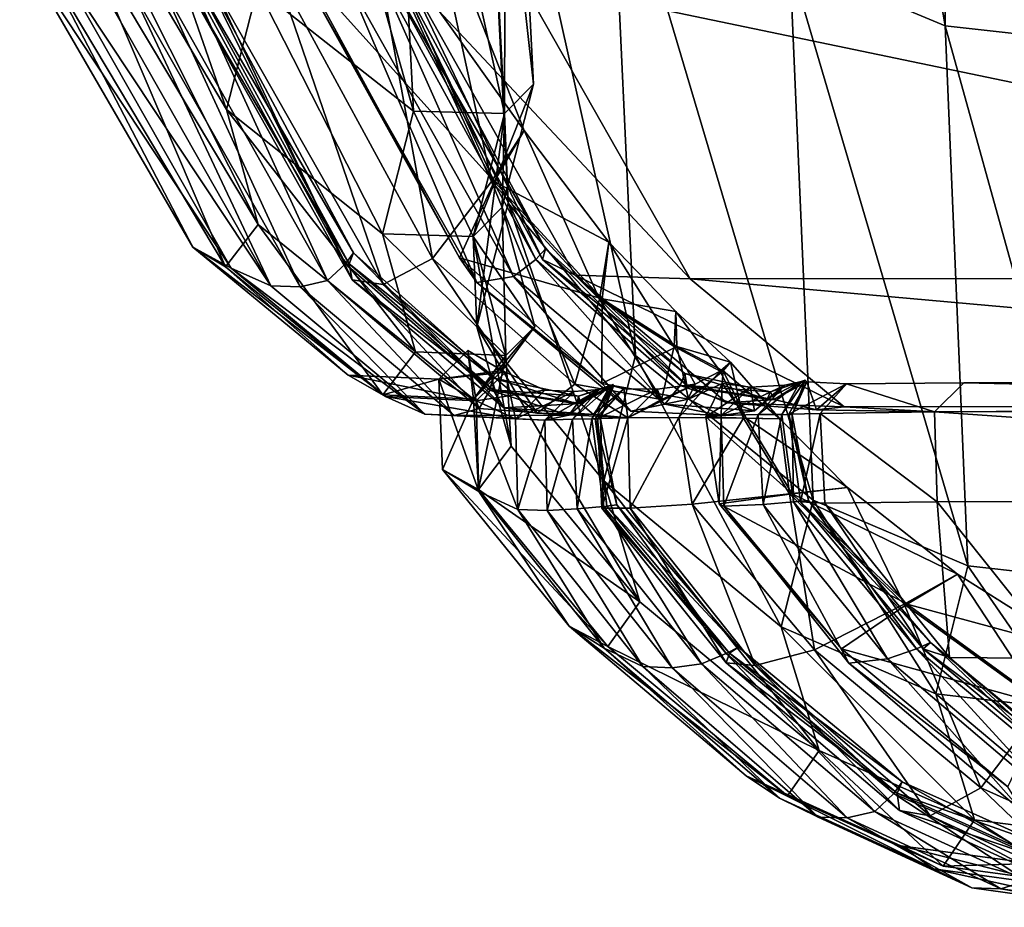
# Model space of a CAD drawing. Header units: millimetres. Extents: x 2387 to 13955, y -4964 to 364.
# Tile 857 of 1056: x 4395.68 to 4401.47, y -371.54 to -366.31. Entities that reach past the tile are written whole.
import ezdxf

# ---------------------------------------------------------------- set-up
doc = ezdxf.new("R2010")
doc.units = ezdxf.units.MM
doc.header["$MEASUREMENT"] = 0
doc.layers.add('Predefinito', color=7, linetype='Continuous', true_color=0x000000)

# ---------------------------------------------------------------- blocks, each defined once
blk = doc.blocks.new('Blocco 08')
at = {"layer": 'Predefinito'}
for points in [[(-536.526, -648.5108, 1122.5301), (-536.5682, -643.2966, 1146.2222), (-537.4841, -642.9249, 1146.0833)], [(-537.4841, -642.9249, 1146.0833), (-537.4407, -648.1276, 1122.4449), (-536.526, -648.5108, 1122.5301)], [(-536.5682, -643.2966, 1146.2222), (-536.526, -648.5108, 1122.5301), (-535.7521, -648.5969, 1122.5535)], [(-535.7521, -648.5969, 1122.5535), (-535.7943, -643.3795, 1146.2591), (-536.5682, -643.2966, 1146.2222)], [(-540.7398, -645.1528, 1121.8118), (-540.5732, -648.29, 1086.9439), (-539.6537, -649.014, 1087.0206)], [(-539.6537, -649.014, 1087.0206), (-539.8144, -645.8684, 1121.9664), (-540.7398, -645.1528, 1121.8118)], [(-539.1192, -649.027, 1087.0247), (-539.2804, -645.8837, 1121.9734), (-539.1096, -645.7156, 1121.9407)], [(-538.9493, -648.8546, 1087.0096), (-539.1096, -645.7156, 1121.9407), (-539.2803, -645.8837, 1121.9734)], [(-539.1096, -645.7156, 1121.9407), (-538.9493, -648.8546, 1087.0096), (-539.1192, -649.027, 1087.0247)], [(-539.1192, -649.027, 1087.0247), (-539.2803, -645.8837, 1121.9734), (-539.8144, -645.8684, 1121.9664)], [(-539.8144, -645.8684, 1121.9664), (-539.6537, -649.014, 1087.0206), (-539.1192, -649.027, 1087.0247)], [(-539.2804, -645.8837, 1121.9734), (-539.1192, -649.027, 1087.0247), (-539.0966, -649.5558, 1087.076)], [(-539.0966, -649.5558, 1087.076), (-539.2523, -646.4028, 1122.0794), (-539.2804, -645.8837, 1121.9734)], [(-539.2803, -645.8837, 1121.9734), (-539.1192, -649.027, 1087.0247), (-538.9493, -648.8546, 1087.0096)], [(-538.3475, -650.4523, 1087.1673), (-538.4951, -647.2869, 1122.2659), (-539.2523, -646.4028, 1122.0794)], [(-539.2523, -646.4028, 1122.0794), (-539.0966, -649.5558, 1087.076), (-538.3475, -650.4523, 1087.1673)], [(-541.603, -646.5683, 1086.7696), (-541.7804, -647.2675, 1033.2161), (-540.7542, -649.0039, 1033.2855)], [(-540.7542, -649.0039, 1033.2855), (-540.5732, -648.29, 1086.9439), (-541.603, -646.5683, 1086.7696)], [(-540.5694, -649.6813, 974.5987), (-540.7542, -649.0039, 1033.2855), (-541.7804, -647.2675, 1033.2161)], [(-541.7804, -647.2675, 1033.2161), (-541.6145, -647.9305, 974.5709), (-540.5694, -649.6813, 974.5987)], [(-538.4951, -647.2869, 1122.2659), (-538.3475, -650.4523, 1087.1673), (-537.3023, -651.3035, 1087.2552)], [(-537.3023, -651.3035, 1087.2552), (-537.4407, -648.1276, 1122.4449), (-538.4951, -647.2869, 1122.2659)], [(-539.196, -649.4279, 789.5682), (-539.9102, -647.8748, 789.5908), (-539.576, -647.6767, 789.5152)], [(-539.0024, -649.1266, 789.4803), (-539.576, -647.6767, 789.5152), (-539.8931, -647.8742, 789.3809)], [(-539.576, -647.6767, 789.5152), (-539.0024, -649.1266, 789.4803), (-539.196, -649.4279, 789.5682)], [(-539.5433, -649.8804, 790.4199), (-540.4699, -648.1718, 790.4234), (-539.9102, -647.8748, 789.5908)], [(-539.1789, -649.4272, 789.3585), (-539.8931, -647.8742, 789.3809), (-540.3107, -648.1688, 788.4595)], [(-539.9102, -647.8748, 789.5908), (-539.196, -649.4279, 789.5682), (-539.5433, -649.8804, 790.4199)], [(-539.8931, -647.8742, 789.3809), (-539.1789, -649.4272, 789.3585), (-539.0024, -649.1266, 789.4803)], [(-541.6145, -647.9305, 974.5709), (-541.8081, -648.1719, 924.6076), (-540.7615, -649.9301, 924.6437)], [(-540.7615, -649.9301, 924.6437), (-540.5694, -649.6813, 974.5987), (-541.6145, -647.9305, 974.5709)], [(-540.7274, -649.938, 844.7271), (-540.9537, -649.8131, 881.8702), (-541.9718, -648.0556, 881.8174)], [(-541.9718, -648.0556, 881.8174), (-541.7284, -648.1789, 844.691), (-540.7274, -649.938, 844.7271)], [(-541.8081, -648.1719, 924.6076), (-541.9718, -648.0556, 881.8174), (-540.9537, -649.8131, 881.8702)], [(-538.9342, -649.8869, 782.6574), (-539.872, -648.1695, 782.6612), (-539.7864, -648.1276, 782.4854)], [(-538.8784, -649.8234, 782.4781), (-539.7864, -648.1276, 782.4854), (-539.8323, -648.1696, 782.2938)], [(-539.7864, -648.1276, 782.4854), (-538.8784, -649.8234, 782.4781), (-538.9342, -649.8869, 782.6574)], [(-536.3919, -651.6906, 1087.2984), (-536.526, -648.5108, 1122.5301), (-537.4407, -648.1276, 1122.4449)], [(-537.4407, -648.1276, 1122.4449), (-537.3023, -651.3035, 1087.2552), (-536.3919, -651.6906, 1087.2984)], [(-540.9537, -649.8131, 881.8702), (-540.7615, -649.9301, 924.6437), (-541.8081, -648.1719, 924.6076)], [(-540.4949, -650.0418, 817.2773), (-540.7274, -649.938, 844.7271), (-541.7284, -648.1789, 844.691)], [(-541.7284, -648.1789, 844.691), (-541.4934, -648.2785, 817.2654), (-540.4949, -650.0418, 817.2773)], [(-540.1607, -650.0108, 798.4249), (-541.1434, -648.26, 798.4227), (-540.9913, -648.1935, 796.5859)], [(-540.0337, -649.9112, 796.2161), (-540.9712, -648.1926, 796.2164), (-540.9973, -648.2548, 795.2734)], [(-540.0538, -649.9121, 796.5855), (-540.9913, -648.1935, 796.5859), (-540.9151, -648.1519, 796.4056)], [(-540.9913, -648.1935, 796.5859), (-540.0538, -649.9121, 796.5855), (-540.1607, -650.0108, 798.4249)], [(-540.0078, -649.8473, 796.4029), (-540.9151, -648.1519, 796.4056), (-540.9712, -648.1926, 796.2164)], [(-540.9712, -648.1926, 796.2164), (-540.0337, -649.9112, 796.2161), (-540.0078, -649.8473, 796.4029)], [(-540.9151, -648.1519, 796.4056), (-540.0078, -649.8473, 796.4029), (-540.0538, -649.9121, 796.5855)], [(-539.8337, -650.0345, 792.8329), (-540.8307, -648.2733, 792.8301), (-540.4699, -648.1718, 790.4234)], [(-540.4699, -648.1718, 790.4234), (-539.5433, -649.8804, 790.4199), (-539.8337, -650.0345, 792.8329)], [(-539.3841, -649.8773, 788.4561), (-540.3107, -648.1688, 788.4595), (-540.2788, -648.2617, 786.023)], [(-540.3107, -648.1688, 788.4595), (-539.3841, -649.8773, 788.4561), (-539.1789, -649.4272, 789.3585)], [(-539.0669, -649.9857, 783.5873), (-540.0496, -648.2343, 783.5855), (-539.872, -648.1695, 782.6612)], [(-539.872, -648.1695, 782.6612), (-538.9342, -649.8869, 782.6574), (-539.0669, -649.9857, 783.5873)], [(-538.8945, -649.887, 782.2899), (-539.8323, -648.1696, 782.2938), (-539.6856, -648.2283, 780.4568)], [(-539.8323, -648.1696, 782.2938), (-538.8945, -649.887, 782.2899), (-538.8784, -649.8234, 782.4781)], [(-540.3219, -650.0471, 803.5823), (-541.3193, -648.2855, 803.5794), (-541.1434, -648.26, 798.4227)], [(-541.1434, -648.26, 798.4227), (-540.1607, -650.0108, 798.4249), (-540.3219, -650.0471, 803.5823)], [(-540.0147, -650.0054, 795.2756), (-540.9973, -648.2548, 795.2734), (-540.8307, -648.2733, 792.8301)], [(-540.9973, -648.2548, 795.2734), (-540.0147, -650.0054, 795.2756), (-540.0337, -649.9112, 796.2161)], [(-539.2818, -650.0223, 786.0259), (-540.2788, -648.2617, 786.023), (-540.0496, -648.2343, 783.5855)], [(-540.0496, -648.2343, 783.5855), (-539.0669, -649.9857, 783.5873), (-539.2818, -650.0223, 786.0259)], [(-538.0273, -650, 775.3502), (-538.7028, -649.9793, 780.4586), (-539.6856, -648.2283, 780.4568)], [(-539.6856, -648.2283, 780.4568), (-539.0246, -648.2404, 775.3476), (-538.0273, -650, 775.3502)], [(-539.6856, -648.2283, 780.4568), (-538.7028, -649.9793, 780.4586), (-538.8945, -649.887, 782.2899)], [(-539.0246, -648.2404, 775.3476), (-531.5914, -648.2395, 730.2043), (-530.5947, -649.9956, 730.205)], [(-530.5947, -649.9956, 730.205), (-538.0273, -650, 775.3502), (-539.0246, -648.2404, 775.3476)], [(-540.4949, -650.0418, 817.2773), (-541.4934, -648.2785, 817.2654), (-541.3193, -648.2855, 803.5794)], [(-541.3193, -648.2855, 803.5794), (-540.3219, -650.0471, 803.5823), (-540.4949, -650.0418, 817.2773)], [(-540.8307, -648.2733, 792.8301), (-539.8337, -650.0345, 792.8329), (-540.0147, -650.0054, 795.2756)], [(-540.5732, -648.29, 1086.9439), (-540.7542, -649.0039, 1033.2855), (-539.8364, -649.7363, 1033.3174)], [(-539.8364, -649.7363, 1033.3174), (-539.6537, -649.014, 1087.0206), (-540.5732, -648.29, 1086.9439)], [(-540.2788, -648.2617, 786.023), (-539.2818, -650.0223, 786.0259), (-539.3841, -649.8773, 788.4561)], [(-536.526, -648.5108, 1122.5301), (-536.3919, -651.6906, 1087.2984), (-535.6192, -651.7765, 1087.3111)], [(-535.6192, -651.7765, 1087.3111), (-535.7521, -648.5969, 1122.5535), (-536.526, -648.5108, 1122.5301)], [(-539.3024, -649.7507, 1033.3204), (-539.1192, -649.027, 1087.0247), (-538.9493, -648.8546, 1087.0096)], [(-538.9493, -648.8546, 1087.0096), (-539.1322, -649.5778, 1033.315), (-539.3024, -649.7507, 1033.3204)], [(-539.1322, -649.5778, 1033.315), (-538.9493, -648.8546, 1087.0096), (-539.1192, -649.027, 1087.0247)], [(-540.7542, -649.0039, 1033.2855), (-540.5694, -649.6813, 974.5987), (-539.6434, -650.4297, 974.6133)], [(-539.6434, -650.4297, 974.6133), (-539.8364, -649.7363, 1033.3174), (-540.7542, -649.0039, 1033.2855)], [(-539.6537, -649.014, 1087.0206), (-539.8364, -649.7363, 1033.3174), (-539.3024, -649.7507, 1033.3204)], [(-539.3024, -649.7507, 1033.3204), (-539.1192, -649.027, 1087.0247), (-539.6537, -649.014, 1087.0206)], [(-539.1192, -649.027, 1087.0247), (-539.3024, -649.7507, 1033.3204), (-539.1322, -649.5778, 1033.315)], [(-539.1192, -649.027, 1087.0247), (-539.3024, -649.7507, 1033.3204), (-539.2809, -650.2831, 1033.3397)], [(-539.2809, -650.2831, 1033.3397), (-539.0966, -649.5558, 1087.076), (-539.1192, -649.027, 1087.0247)], [(-538.5607, -650.1191, 789.5549), (-539.196, -649.4279, 789.5682), (-539.0024, -649.1266, 789.4803)], [(-538.5041, -649.7841, 789.4542), (-539.0024, -649.1266, 789.4803), (-539.1789, -649.4272, 789.3585)], [(-539.0024, -649.1266, 789.4803), (-538.5041, -649.7841, 789.4542), (-538.5607, -650.1191, 789.5549)], [(-538.7049, -650.6206, 790.4241), (-539.5433, -649.8804, 790.4199), (-539.196, -649.4279, 789.5682)], [(-538.5437, -650.1184, 789.345), (-539.1789, -649.4272, 789.3585), (-539.3841, -649.8773, 788.4561)], [(-539.196, -649.4279, 789.5682), (-538.5607, -650.1191, 789.5549), (-538.7049, -650.6206, 790.4241)], [(-539.1789, -649.4272, 789.3585), (-538.5437, -650.1184, 789.345), (-538.5041, -649.7841, 789.4542)], [(-538.9407, -650.2814, 974.6166), (-539.1322, -649.5778, 1033.315), (-539.3024, -649.7507, 1033.3204)], [(-539.1105, -650.4516, 974.6171), (-539.3024, -649.7507, 1033.3204), (-539.1322, -649.5778, 1033.315)], [(-539.0966, -649.5558, 1087.076), (-539.2809, -650.2831, 1033.3397), (-538.534, -651.1886, 1033.3763)], [(-539.1322, -649.5778, 1033.315), (-538.9407, -650.2814, 974.6166), (-539.1105, -650.4516, 974.6171)], [(-538.534, -651.1886, 1033.3763), (-538.3475, -650.4523, 1087.1673), (-539.0966, -649.5558, 1087.076)], [(-540.5694, -649.6813, 974.5987), (-540.7615, -649.9301, 924.6437), (-539.8348, -650.6838, 924.6631)], [(-539.8348, -650.6838, 924.6631), (-539.6434, -650.4297, 974.6133), (-540.5694, -649.6813, 974.5987)], [(-539.1105, -650.4516, 974.6171), (-539.3024, -649.7507, 1033.3204), (-539.8364, -649.7363, 1033.3174)], [(-539.8364, -649.7363, 1033.3174), (-539.6434, -650.4297, 974.6133), (-539.1105, -650.4516, 974.6171)], [(-539.3024, -649.7507, 1033.3204), (-539.1105, -650.4516, 974.6171), (-538.9407, -650.2814, 974.6166)], [(-539.3024, -649.7507, 1033.3204), (-539.1105, -650.4516, 974.6171), (-539.0807, -650.9844, 974.6225)], [(-539.0807, -650.9844, 974.6225), (-539.2809, -650.2831, 1033.3397), (-539.3024, -649.7507, 1033.3204)], [(-540.9537, -649.8131, 881.8702), (-540.7274, -649.938, 844.7271), (-539.8184, -650.6934, 844.7471)], [(-539.8184, -650.6934, 844.7471), (-540.0381, -650.5665, 881.8975), (-540.9537, -649.8131, 881.8702)], [(-540.7615, -649.9301, 924.6437), (-540.9537, -649.8131, 881.8702), (-540.0381, -650.5665, 881.8975)], [(-538.0851, -650.629, 782.6636), (-538.9342, -649.8869, 782.6574), (-538.8784, -649.8234, 782.4781)], [(-538.0575, -650.5574, 782.4808), (-538.8784, -649.8234, 782.4781), (-538.8945, -649.887, 782.2899)], [(-538.8784, -649.8234, 782.4781), (-538.0575, -650.5574, 782.4808), (-538.0851, -650.629, 782.6636)], [(-538.1216, -650.3995, 789.5705), (-538.5607, -650.1191, 789.5549), (-538.5041, -649.7841, 789.4542)], [(-538.1114, -650.1923, 789.4659), (-538.5041, -649.7841, 789.4542), (-538.5437, -650.1184, 789.345)], [(-538.5041, -649.7841, 789.4542), (-538.1114, -650.1923, 789.4659), (-538.1216, -650.3995, 789.5705)], [(-539.205, -650.655, 796.5903), (-540.0538, -649.9121, 796.5855), (-540.0078, -649.8473, 796.4029)], [(-539.1872, -650.5838, 796.4062), (-540.0078, -649.8473, 796.4029), (-540.0337, -649.9112, 796.2161)], [(-540.0078, -649.8473, 796.4029), (-539.1872, -650.5838, 796.4062), (-539.205, -650.655, 796.5903)], [(-538.9265, -650.7918, 792.8428), (-539.8337, -650.0345, 792.8329), (-539.5433, -649.8804, 790.4199)], [(-539.5433, -649.8804, 790.4199), (-538.7049, -650.6206, 790.4241), (-538.9265, -650.7918, 792.8428)], [(-538.5458, -650.6174, 788.461), (-539.3841, -649.8773, 788.4561), (-539.2818, -650.0223, 786.0259)], [(-539.3841, -649.8773, 788.4561), (-538.5458, -650.6174, 788.461), (-538.5437, -650.1184, 789.345)], [(-540.0381, -650.5665, 881.8975), (-539.8348, -650.6838, 924.6631), (-540.7615, -649.9301, 924.6437)], [(-540.7274, -649.938, 844.7271), (-540.4949, -650.0418, 817.2773), (-539.5873, -650.7976, 817.2859)], [(-539.5873, -650.7976, 817.2859), (-539.8184, -650.6934, 844.7471), (-540.7274, -649.938, 844.7271)], [(-539.2686, -650.7634, 798.4316), (-540.1607, -650.0108, 798.4249), (-540.0538, -649.9121, 796.5855)], [(-540.0538, -649.9121, 796.5855), (-539.205, -650.655, 796.5903), (-539.2686, -650.7634, 798.4316)], [(-539.1849, -650.6541, 796.2209), (-540.0337, -649.9112, 796.2161), (-540.0147, -650.0054, 795.2756)], [(-540.0337, -649.9112, 796.2161), (-539.1849, -650.6541, 796.2209), (-539.1872, -650.5838, 796.4062)], [(-538.1747, -650.7375, 783.5982), (-539.0669, -649.9857, 783.5873), (-538.9342, -649.8869, 782.6574)], [(-538.9342, -649.8869, 782.6574), (-538.0851, -650.629, 782.6636), (-538.1747, -650.7375, 783.5982)], [(-538.0455, -650.6273, 782.2957), (-538.8945, -649.887, 782.2899), (-538.7028, -649.9793, 780.4586)], [(-538.8945, -649.887, 782.2899), (-538.0455, -650.6273, 782.2957), (-538.0575, -650.5574, 782.4808)], [(-538.3747, -650.7791, 786.0381), (-539.2818, -650.0223, 786.0259), (-539.0669, -649.9857, 783.5873)], [(-539.0669, -649.9857, 783.5873), (-538.1747, -650.7375, 783.5982), (-538.3747, -650.7791, 786.0381)], [(-538.7028, -649.9793, 780.4586), (-538.0273, -650, 775.3502), (-537.1201, -650.7542, 775.3649)], [(-537.1201, -650.7542, 775.3649), (-537.8107, -650.7308, 780.4703), (-538.7028, -649.9793, 780.4586)], [(-538.7028, -649.9793, 780.4586), (-537.8107, -650.7308, 780.4703), (-538.0455, -650.6273, 782.2957)], [(-538.0273, -650, 775.3502), (-530.5947, -649.9956, 730.205), (-529.6877, -650.7465, 730.2204)], [(-539.5873, -650.7976, 817.2859), (-540.4949, -650.0418, 817.2773), (-540.3219, -650.0471, 803.5823)], [(-539.4146, -650.8048, 803.5892), (-540.3219, -650.0471, 803.5823), (-540.1607, -650.0108, 798.4249)], [(-540.3219, -650.0471, 803.5823), (-539.4146, -650.8048, 803.5892), (-539.5873, -650.7976, 817.2859)], [(-540.1607, -650.0108, 798.4249), (-539.2686, -650.7634, 798.4316), (-539.4146, -650.8048, 803.5892)], [(-539.1226, -650.7596, 795.2835), (-540.0147, -650.0054, 795.2756), (-539.8337, -650.0345, 792.8329)], [(-540.0147, -650.0054, 795.2756), (-539.1226, -650.7596, 795.2835), (-539.1849, -650.6541, 796.2209)], [(-539.8337, -650.0345, 792.8329), (-538.9265, -650.7918, 792.8428), (-539.1226, -650.7596, 795.2835)], [(-539.2818, -650.0223, 786.0259), (-538.3747, -650.7791, 786.0381), (-538.5458, -650.6174, 788.461)], [(-529.6877, -650.7465, 730.2204), (-537.1201, -650.7542, 775.3649), (-538.0273, -650, 775.3502)], [(-538.1953, -650.711, 790.4456), (-538.7049, -650.6206, 790.4241), (-538.5607, -650.1191, 789.5549)], [(-538.5607, -650.1191, 789.5549), (-538.1216, -650.3995, 789.5705), (-538.1953, -650.711, 790.4456)], [(-538.1045, -650.3988, 789.3607), (-538.5437, -650.1184, 789.345), (-538.5458, -650.6174, 788.461)], [(-538.5437, -650.1184, 789.345), (-538.1045, -650.3988, 789.3607), (-538.1114, -650.1923, 789.4659)], [(-537.8491, -650.5435, 789.595), (-538.1216, -650.3995, 789.5705), (-538.1114, -650.1923, 789.4659)], [(-538.1114, -650.1923, 789.4659), (-537.7883, -650.4915, 789.4946), (-537.8491, -650.5435, 789.595)], [(-537.7883, -650.4915, 789.4946), (-538.1114, -650.1923, 789.4659), (-538.1045, -650.3988, 789.3607)], [(-539.3019, -650.7083, 924.6707), (-539.1105, -650.4516, 974.6171), (-538.9407, -650.2814, 974.6166)], [(-538.9407, -650.2814, 974.6166), (-539.1323, -650.5391, 924.6718), (-539.3019, -650.7083, 924.6707)], [(-538.3225, -651.9022, 974.637), (-538.534, -651.1886, 1033.3763), (-539.2809, -650.2831, 1033.3397)], [(-539.2809, -650.2831, 1033.3397), (-539.0807, -650.9844, 974.6225), (-538.3225, -651.9022, 974.637)], [(-539.1323, -650.5391, 924.6718), (-538.9407, -650.2814, 974.6166), (-539.1105, -650.4516, 974.6171)], [(-538.5458, -650.6174, 788.461), (-538.0362, -650.7078, 788.4843), (-538.1045, -650.3988, 789.3607)], [(-537.9976, -650.6206, 790.463), (-538.1953, -650.711, 790.4456), (-538.1216, -650.3995, 789.5705)], [(-538.1216, -650.3995, 789.5705), (-537.8491, -650.5435, 789.595), (-537.9976, -650.6206, 790.463)], [(-537.832, -650.5428, 789.3853), (-538.1045, -650.3988, 789.3607), (-538.0362, -650.7078, 788.4843)], [(-538.1045, -650.3988, 789.3607), (-537.832, -650.5428, 789.3853), (-537.7883, -650.4915, 789.4946)], [(-539.6434, -650.4297, 974.6133), (-539.8348, -650.6838, 924.6631), (-539.3019, -650.7083, 924.6707)], [(-539.3019, -650.7083, 924.6707), (-539.1105, -650.4516, 974.6171), (-539.6434, -650.4297, 974.6133)], [(-539.1133, -650.5499, 844.7589), (-539.334, -650.4214, 881.9095), (-539.5051, -650.5906, 881.9083)], [(-539.2854, -650.7187, 844.7565), (-539.5051, -650.5906, 881.9083), (-539.334, -650.4214, 881.9095)], [(-539.3019, -650.7083, 924.6707), (-539.5051, -650.5906, 881.9083), (-539.334, -650.4214, 881.9095)], [(-539.1323, -650.5391, 924.6718), (-539.334, -650.4214, 881.9095), (-539.5051, -650.5906, 881.9083)], [(-539.334, -650.4214, 881.9095), (-539.1133, -650.5499, 844.7589), (-539.2854, -650.7187, 844.7565)], [(-539.334, -650.4214, 881.9095), (-539.1323, -650.5391, 924.6718), (-539.3019, -650.7083, 924.6707)], [(-539.1105, -650.4516, 974.6171), (-539.3019, -650.7083, 924.6707), (-539.1323, -650.5391, 924.6718)], [(-539.1105, -650.4516, 974.6171), (-539.3019, -650.7083, 924.6707), (-539.2712, -651.2412, 924.6749)], [(-539.2712, -651.2412, 924.6749), (-539.0807, -650.9844, 974.6225), (-539.1105, -650.4516, 974.6171)], [(-538.3475, -650.4523, 1087.1673), (-538.534, -651.1886, 1033.3763), (-537.4909, -652.0497, 1033.4117)], [(-537.4909, -652.0497, 1033.4117), (-537.3023, -651.3035, 1087.2552), (-538.3475, -650.4523, 1087.1673)], [(-537.7134, -650.8204, 789.6068), (-537.8491, -650.5435, 789.595), (-537.7883, -650.4915, 789.4946)], [(-537.4988, -650.8237, 789.5203), (-537.7883, -650.4915, 789.4946), (-537.832, -650.5428, 789.3853)], [(-537.7883, -650.4915, 789.4946), (-537.4988, -650.8237, 789.5203), (-537.7134, -650.8204, 789.6068)], [(-539.2855, -650.7187, 844.7565), (-539.5051, -650.5906, 881.9083), (-540.0381, -650.5665, 881.8975)], [(-540.0381, -650.5665, 881.8975), (-539.8184, -650.6934, 844.7471), (-539.2855, -650.7187, 844.7565)], [(-539.8348, -650.6838, 924.6631), (-540.0381, -650.5665, 881.8975), (-539.5051, -650.5906, 881.9083)], [(-539.5051, -650.5906, 881.9083), (-539.3019, -650.7083, 924.6707), (-539.1323, -650.5391, 924.6718)], [(-539.5051, -650.5906, 881.9083), (-539.2855, -650.7187, 844.7565), (-539.1133, -650.5499, 844.7589)], [(-538.8821, -650.6557, 817.2984), (-539.1133, -650.5499, 844.7589), (-539.2855, -650.7187, 844.7565)], [(-539.0544, -650.824, 817.2943), (-539.2854, -650.7187, 844.7565), (-539.1133, -650.5499, 844.7589)], [(-539.1133, -650.5499, 844.7589), (-538.8821, -650.6557, 817.2984), (-539.0544, -650.824, 817.2943)], [(-537.8491, -650.5435, 789.595), (-537.7134, -650.8204, 789.6068), (-538.0938, -650.8162, 790.4547)], [(-538.0938, -650.8162, 790.4547), (-537.9976, -650.6206, 790.463), (-537.8491, -650.5435, 789.595)], [(-537.573, -650.7095, 782.6929), (-538.0851, -650.629, 782.6636), (-538.0575, -650.5574, 782.4808)], [(-537.5544, -650.6653, 782.5091), (-538.0575, -650.5574, 782.4808), (-538.0455, -650.6273, 782.2957)], [(-538.0575, -650.5574, 782.4808), (-537.5544, -650.6653, 782.5091), (-537.573, -650.7095, 782.6929)], [(-538.0362, -650.7078, 788.4843), (-537.8386, -650.6173, 788.503), (-537.832, -650.5428, 789.3853)], [(-537.6964, -650.8198, 789.3969), (-537.832, -650.5428, 789.3853), (-537.8386, -650.6173, 788.503)], [(-537.832, -650.5428, 789.3853), (-537.6964, -650.8198, 789.3969), (-537.4988, -650.8237, 789.5203)], [(-539.5051, -650.5906, 881.9083), (-539.3019, -650.7083, 924.6707), (-539.8348, -650.6838, 924.6631)], [(-539.5051, -650.5906, 881.9083), (-539.2854, -650.7187, 844.7565), (-539.2701, -651.2516, 844.7589)], [(-539.2701, -651.2516, 844.7589), (-539.4842, -651.1235, 881.9146), (-539.5051, -650.5906, 881.9083)], [(-539.3019, -650.7083, 924.6707), (-539.5051, -650.5906, 881.9083), (-539.4842, -651.1235, 881.9146)], [(-538.6922, -650.7355, 796.606), (-539.205, -650.655, 796.5903), (-539.1872, -650.5838, 796.4062)], [(-539.1872, -650.5838, 796.4062), (-538.6841, -650.6913, 796.4214), (-538.6922, -650.7355, 796.606)], [(-538.6841, -650.6913, 796.4214), (-539.1872, -650.5838, 796.4062), (-539.1849, -650.6541, 796.2209)], [(-538.3936, -650.8185, 792.8635), (-538.9265, -650.7918, 792.8428), (-538.7049, -650.6206, 790.4241)], [(-538.4982, -650.6329, 796.6182), (-538.6049, -650.8248, 796.6114), (-538.7188, -650.827, 798.4487)], [(-538.7188, -650.827, 798.4487), (-538.5629, -650.6516, 798.4572), (-538.4982, -650.6329, 796.6182)], [(-538.7049, -650.6206, 790.4241), (-538.1953, -650.711, 790.4456), (-538.3936, -650.8185, 792.8635)], [(-538.6922, -650.7355, 796.606), (-538.4982, -650.6329, 796.6182), (-538.5629, -650.6516, 798.4572)], [(-538.4982, -650.6329, 796.6182), (-538.6922, -650.7355, 796.606), (-538.6841, -650.6913, 796.4214)], [(-538.6841, -650.6913, 796.4214), (-538.4792, -650.6215, 796.4341), (-538.4982, -650.6329, 796.6182)], [(-538.4792, -650.6215, 796.4341), (-538.6841, -650.6913, 796.4214), (-538.6721, -650.7346, 796.2366)], [(-538.6721, -650.7346, 796.2366), (-538.4781, -650.632, 796.2488), (-538.4792, -650.6215, 796.4341)], [(-538.4781, -650.632, 796.2488), (-538.6721, -650.7346, 796.2366), (-538.5945, -650.7998, 795.3012)], [(-538.6049, -650.8248, 796.6114), (-538.4982, -650.6329, 796.6182), (-538.4792, -650.6215, 796.4341)], [(-538.4792, -650.6215, 796.4341), (-538.5538, -650.8244, 796.4291), (-538.6049, -650.8248, 796.6114)], [(-538.5945, -650.7998, 795.3012), (-538.4168, -650.648, 795.313), (-538.4781, -650.632, 796.2488)], [(-538.5848, -650.8239, 796.242), (-538.4781, -650.632, 796.2488), (-538.4168, -650.648, 795.313)], [(-538.4781, -650.632, 796.2488), (-538.5848, -650.8239, 796.242), (-538.5538, -650.8244, 796.4291)], [(-538.5538, -650.8244, 796.4291), (-538.4792, -650.6215, 796.4341), (-538.4781, -650.632, 796.2488)], [(-538.0362, -650.7078, 788.4843), (-538.5458, -650.6174, 788.461), (-538.3747, -650.7791, 786.0381)], [(-538.3936, -650.8185, 792.8633), (-538.2215, -650.6503, 792.8768), (-537.9976, -650.6206, 790.463)], [(-537.9976, -650.6206, 790.463), (-538.0938, -650.8162, 790.4547), (-538.3936, -650.8185, 792.8633)], [(-538.1953, -650.711, 790.4456), (-537.9976, -650.6206, 790.463), (-538.2215, -650.6503, 792.8768)], [(-537.6475, -650.7775, 783.6285), (-538.1747, -650.7375, 783.5982), (-538.0851, -650.629, 782.6636)], [(-538.0851, -650.629, 782.6636), (-537.573, -650.7095, 782.6929), (-537.6475, -650.7775, 783.6285)], [(-537.5328, -650.7098, 782.3257), (-538.0455, -650.6273, 782.2957), (-537.8107, -650.7308, 780.4703)], [(-538.0455, -650.6273, 782.2957), (-537.5328, -650.7098, 782.3257), (-537.5544, -650.6653, 782.5091)], [(-537.8386, -650.6173, 788.503), (-538.0362, -650.7078, 788.4843), (-537.8431, -650.8056, 786.066)], [(-537.9346, -650.813, 788.4932), (-537.8386, -650.6173, 788.503), (-537.6705, -650.6375, 786.0844)], [(-537.8386, -650.6173, 788.503), (-537.9346, -650.813, 788.4932), (-537.6964, -650.8198, 789.3969)], [(-537.8431, -650.8056, 786.066), (-537.6705, -650.6375, 786.0844), (-537.8386, -650.6173, 788.503)], [(-537.8431, -650.8056, 786.066), (-537.6705, -650.6375, 786.0844), (-537.4703, -650.6259, 783.649)], [(-537.4703, -650.6259, 783.649), (-537.6264, -650.7994, 783.6307), (-537.8431, -650.8056, 786.066)], [(-537.6475, -650.7775, 783.6285), (-537.4703, -650.6259, 783.649), (-537.6705, -650.6375, 786.0844)], [(-537.4703, -650.6259, 783.649), (-537.6475, -650.7775, 783.6285), (-537.573, -650.7095, 782.6929)], [(-537.3791, -650.6075, 782.7161), (-537.4864, -650.7993, 782.7032), (-537.6264, -650.7994, 783.6307)], [(-537.6264, -650.7994, 783.6307), (-537.4703, -650.6259, 783.649), (-537.3791, -650.6075, 782.7161)], [(-537.573, -650.7095, 782.6929), (-537.3791, -650.6075, 782.7161), (-537.4703, -650.6259, 783.649)], [(-537.3791, -650.6075, 782.7161), (-537.573, -650.7095, 782.6929), (-537.5544, -650.6653, 782.5091)], [(-537.3504, -650.5959, 782.5335), (-537.5544, -650.6653, 782.5091), (-537.5328, -650.7098, 782.3257)], [(-537.5544, -650.6653, 782.5091), (-537.3504, -650.5959, 782.5335), (-537.3791, -650.6075, 782.7161)], [(-537.5328, -650.7098, 782.3257), (-537.3395, -650.606, 782.3484), (-537.3504, -650.5959, 782.5335)], [(-537.3395, -650.606, 782.3484), (-537.5328, -650.7098, 782.3257), (-537.2835, -650.7708, 780.503)], [(-537.4864, -650.7993, 782.7032), (-537.3791, -650.6075, 782.7161), (-537.3504, -650.5959, 782.5335)], [(-537.3504, -650.5959, 782.5335), (-537.4257, -650.8002, 782.5245), (-537.4864, -650.7993, 782.7032)], [(-537.4468, -650.7976, 782.3354), (-537.3395, -650.606, 782.3484), (-537.1065, -650.6192, 780.5255)], [(-537.3395, -650.606, 782.3484), (-537.4468, -650.7976, 782.3354), (-537.4257, -650.8002, 782.5245)], [(-537.1065, -650.6192, 780.5255), (-537.2625, -650.7928, 780.5053), (-537.4468, -650.7976, 782.3354)], [(-537.4257, -650.8002, 782.5245), (-537.3504, -650.5959, 782.5335), (-537.3395, -650.606, 782.3484)], [(-537.2835, -650.7708, 780.503), (-537.1065, -650.6192, 780.5255), (-537.3395, -650.606, 782.3484)], [(-537.1065, -650.6192, 780.5255), (-537.2835, -650.7708, 780.503), (-536.5883, -650.7826, 775.4026)], [(-536.5883, -650.7826, 775.4026), (-537.2625, -650.7928, 780.5053), (-537.1065, -650.6192, 780.5255)], [(-537.1065, -650.6192, 780.5255), (-536.4162, -650.6132, 775.4271), (-536.5883, -650.7826, 775.4026)], [(-536.5883, -650.7826, 775.4026), (-536.4162, -650.6132, 775.4271), (-537.1065, -650.6192, 780.5255)], [(-529.1569, -650.7724, 730.2621), (-536.5883, -650.7826, 775.4026), (-536.4162, -650.6132, 775.4271)], [(-536.4162, -650.6132, 775.4271), (-536.5883, -650.7826, 775.4026), (-529.1569, -650.7724, 730.2621)], [(-536.4162, -650.6132, 775.4271), (-528.9849, -650.6038, 730.2899), (-529.1569, -650.7724, 730.2621)], [(-529.1569, -650.7724, 730.2621), (-528.9849, -650.6038, 730.2899), (-536.4162, -650.6132, 775.4271)], [(-539.0544, -650.824, 817.2943), (-539.2855, -650.7187, 844.7565), (-539.8184, -650.6934, 844.7471)], [(-539.8184, -650.6934, 844.7471), (-539.5873, -650.7976, 817.2859), (-539.0544, -650.824, 817.2943)], [(-539.2855, -650.7187, 844.7565), (-539.0544, -650.824, 817.2943), (-538.8821, -650.6557, 817.2984)], [(-538.7406, -650.8034, 798.4468), (-539.2686, -650.7634, 798.4316), (-539.205, -650.655, 796.5903)], [(-539.205, -650.655, 796.5903), (-538.6922, -650.7355, 796.606), (-538.7406, -650.8034, 798.4468)], [(-538.6721, -650.7346, 796.2366), (-539.1849, -650.6541, 796.2209), (-539.1226, -650.7596, 795.2835)], [(-539.1849, -650.6541, 796.2209), (-538.6721, -650.7346, 796.2366), (-538.6841, -650.6913, 796.4214)], [(-539.0544, -650.824, 817.2943), (-538.8821, -650.6557, 817.2984), (-538.7095, -650.6631, 803.6077)], [(-538.7095, -650.6631, 803.6077), (-538.8821, -650.6557, 817.2984), (-539.0544, -650.824, 817.2943)], [(-538.7095, -650.6631, 803.6077), (-538.8818, -650.8314, 803.6006), (-539.0544, -650.824, 817.2943)], [(-539.0544, -650.824, 817.2943), (-538.8818, -650.8314, 803.6006), (-538.7095, -650.6631, 803.6077)], [(-538.8818, -650.8314, 803.6006), (-538.7095, -650.6631, 803.6077), (-538.5629, -650.6516, 798.4572)], [(-538.5629, -650.6516, 798.4572), (-538.7188, -650.827, 798.4487), (-538.8818, -650.8314, 803.6006)], [(-538.8818, -650.8314, 803.6006), (-538.7406, -650.8034, 798.4468), (-538.5629, -650.6516, 798.4572)], [(-538.5629, -650.6516, 798.4572), (-538.7095, -650.6631, 803.6077), (-538.8818, -650.8314, 803.6006)], [(-538.5629, -650.6516, 798.4572), (-538.7406, -650.8034, 798.4468), (-538.6922, -650.7355, 796.606)], [(-538.4168, -650.648, 795.313), (-538.5945, -650.7998, 795.3012), (-538.3936, -650.8185, 792.8635)], [(-538.4168, -650.648, 795.313), (-538.5726, -650.8217, 795.3024), (-538.5848, -650.8239, 796.242)], [(-538.5726, -650.8217, 795.3024), (-538.4168, -650.648, 795.313), (-538.2215, -650.6503, 792.8768)], [(-538.2215, -650.6503, 792.8768), (-538.3936, -650.8185, 792.8633), (-538.5726, -650.8217, 795.3024)], [(-538.3936, -650.8185, 792.8635), (-538.2215, -650.6503, 792.8768), (-538.4168, -650.648, 795.313)], [(-538.2215, -650.6503, 792.8768), (-538.3936, -650.8185, 792.8635), (-538.1953, -650.711, 790.4456)], [(-537.6705, -650.6375, 786.0844), (-537.8431, -650.8056, 786.066), (-537.9346, -650.813, 788.4932)], [(-537.6705, -650.6375, 786.0844), (-537.8431, -650.8056, 786.066), (-537.6475, -650.7775, 783.6285)], [(-539.4842, -651.1235, 881.9146), (-539.2712, -651.2412, 924.6749), (-539.3019, -650.7083, 924.6707)], [(-539.2854, -650.7187, 844.7565), (-539.0544, -650.824, 817.2943), (-539.0401, -651.3585, 817.2903)], [(-539.0401, -651.3585, 817.2903), (-539.2701, -651.2516, 844.7589), (-539.2854, -650.7187, 844.7565)], [(-539.1226, -650.7596, 795.2835), (-538.5945, -650.7998, 795.3012), (-538.6721, -650.7346, 796.2366)], [(-538.3747, -650.7791, 786.0381), (-537.8431, -650.8056, 786.066), (-538.0362, -650.7078, 788.4843)], [(-537.8431, -650.8056, 786.066), (-538.3747, -650.7791, 786.0381), (-538.1747, -650.7375, 783.5982)], [(-538.1747, -650.7375, 783.5982), (-537.6475, -650.7775, 783.6285), (-537.8431, -650.8056, 786.066)], [(-537.8107, -650.7308, 780.4703), (-537.2835, -650.7708, 780.503), (-537.5328, -650.7098, 782.3257)], [(-537.2835, -650.7708, 780.503), (-537.8107, -650.7308, 780.4703), (-537.1201, -650.7542, 775.3649)], [(-536.5883, -650.7826, 775.4026), (-537.1201, -650.7542, 775.3649), (-529.6877, -650.7465, 730.2204)], [(-529.6877, -650.7465, 730.2204), (-529.1569, -650.7724, 730.2621), (-536.5883, -650.7826, 775.4026)], [(-538.8818, -650.8314, 803.6006), (-539.0544, -650.824, 817.2943), (-539.5873, -650.7976, 817.2859)], [(-539.5873, -650.7976, 817.2859), (-539.4146, -650.8048, 803.5892), (-538.8818, -650.8314, 803.6006)], [(-539.4146, -650.8048, 803.5892), (-539.2686, -650.7634, 798.4316), (-538.7406, -650.8034, 798.4468)], [(-538.7406, -650.8034, 798.4468), (-538.8818, -650.8314, 803.6006), (-539.4146, -650.8048, 803.5892)], [(-538.5945, -650.7998, 795.3012), (-539.1226, -650.7596, 795.2835), (-538.9265, -650.7918, 792.8428)], [(-538.9265, -650.7918, 792.8428), (-538.3936, -650.8185, 792.8635), (-538.5945, -650.7998, 795.3012)], [(-537.8557, -651.3243, 788.4753), (-537.9346, -650.813, 788.4932), (-537.8431, -650.8056, 786.066)], [(-537.8431, -650.8056, 786.066), (-537.8277, -651.3379, 786.0396), (-537.8557, -651.3243, 788.4753)], [(-537.8277, -651.3379, 786.0396), (-537.8431, -650.8056, 786.066), (-537.6264, -650.7994, 783.6307)], [(-537.6264, -650.7994, 783.6307), (-537.5975, -651.3284, 783.6036), (-537.8277, -651.3379, 786.0396)], [(-537.5975, -651.3284, 783.6036), (-537.6264, -650.7994, 783.6307), (-537.4864, -650.7993, 782.7032)], [(-537.4864, -650.7993, 782.7032), (-537.4177, -651.3134, 782.6796), (-537.5975, -651.3284, 783.6036)], [(-537.4177, -651.3134, 782.6796), (-537.4864, -650.7993, 782.7032), (-537.4257, -650.8002, 782.5245)], [(-537.3774, -651.3121, 782.3115), (-537.4468, -650.7976, 782.3354), (-537.2625, -650.7928, 780.5053)], [(-537.4468, -650.7976, 782.3354), (-537.3774, -651.3121, 782.3115), (-537.3301, -651.3048, 782.504)], [(-537.3301, -651.3048, 782.504), (-537.4257, -650.8002, 782.5245), (-537.4468, -650.7976, 782.3354)], [(-537.4257, -650.8002, 782.5245), (-537.3301, -651.3048, 782.504), (-537.4177, -651.3134, 782.6796)], [(-537.2625, -650.7928, 780.5053), (-537.2333, -651.3215, 780.4752), (-537.3774, -651.3121, 782.3115)], [(-537.1201, -650.7542, 775.3649), (-536.5883, -650.7826, 775.4026), (-537.2835, -650.7708, 780.503)], [(-537.2625, -650.7928, 780.5053), (-536.5883, -650.7826, 775.4026), (-536.5729, -651.3139, 775.3665)], [(-536.5729, -651.3139, 775.3665), (-537.2333, -651.3215, 780.4752), (-537.2625, -650.7928, 780.5053)], [(-536.5883, -650.7826, 775.4026), (-529.1569, -650.7724, 730.2621), (-529.1405, -651.3038, 730.2215)], [(-529.1405, -651.3038, 730.2215), (-536.5729, -651.3139, 775.3665), (-536.5883, -650.7826, 775.4026)], [(-539.0401, -651.3585, 817.2903), (-539.0544, -650.824, 817.2943), (-538.8818, -650.8314, 803.6006)], [(-538.8818, -650.8314, 803.6006), (-538.8678, -651.3641, 803.5905), (-539.0401, -651.3585, 817.2903)], [(-538.8678, -651.3641, 803.5905), (-538.8818, -650.8314, 803.6006), (-538.7188, -650.827, 798.4487)], [(-538.7188, -650.827, 798.4487), (-538.6912, -651.3549, 798.4351), (-538.8678, -651.3641, 803.5905)], [(-538.6912, -651.3549, 798.4351), (-538.7188, -650.827, 798.4487), (-538.6049, -650.8248, 796.6114)], [(-538.6049, -650.8248, 796.6114), (-538.5368, -651.3399, 796.5994), (-538.6912, -651.3549, 798.4351)], [(-538.5368, -651.3399, 796.5994), (-538.6049, -650.8248, 796.6114), (-538.5538, -650.8244, 796.4291)], [(-538.5168, -651.3389, 796.2298), (-538.5848, -650.8239, 796.242), (-538.5726, -650.8217, 795.3024)], [(-538.5848, -650.8239, 796.242), (-538.5168, -651.3389, 796.2298), (-538.4587, -651.3298, 796.4185)], [(-538.4587, -651.3298, 796.4185), (-538.5538, -650.8244, 796.4291), (-538.5848, -650.8239, 796.242)], [(-538.5453, -651.351, 795.2869), (-538.5726, -650.8217, 795.3024), (-538.3936, -650.8185, 792.8633)], [(-538.5726, -650.8217, 795.3024), (-538.5453, -651.351, 795.2869), (-538.5168, -651.3389, 796.2298)], [(-538.5538, -650.8244, 796.4291), (-538.4587, -651.3298, 796.4185), (-538.5368, -651.3399, 796.5994)], [(-538.3936, -650.8185, 792.8633), (-538.3797, -651.3508, 792.8439), (-538.5453, -651.351, 795.2869)], [(-538.3797, -651.3508, 792.8439), (-538.3936, -650.8185, 792.8633), (-538.0938, -650.8162, 790.4547)], [(-538.0938, -650.8162, 790.4547), (-538.0149, -651.3277, 790.4385), (-538.3797, -651.3508, 792.8439)], [(-538.0149, -651.3277, 790.4385), (-538.0938, -650.8162, 790.4547), (-537.7134, -650.8204, 789.6068)], [(-537.7134, -650.8204, 789.6068), (-537.4428, -651.2669, 789.6072), (-538.0149, -651.3277, 790.4385)], [(-537.4257, -651.2662, 789.3973), (-537.6964, -650.8198, 789.3969), (-537.9346, -650.813, 788.4932)], [(-537.9346, -650.813, 788.4932), (-537.8557, -651.3243, 788.4753), (-537.4257, -651.2662, 789.3973)], [(-537.4428, -651.2669, 789.6072), (-537.7134, -650.8204, 789.6068), (-537.4988, -650.8237, 789.5203)], [(-537.6964, -650.8198, 789.3969), (-537.4257, -651.2662, 789.3973), (-537.1007, -651.228, 789.5328)], [(-537.1007, -651.228, 789.5328), (-537.4988, -650.8237, 789.5203), (-537.6964, -650.8198, 789.3969)], [(-537.4988, -650.8237, 789.5203), (-537.1007, -651.228, 789.5328), (-537.4428, -651.2669, 789.6072)], [(-538.3225, -651.9022, 974.637), (-539.0807, -650.9844, 974.6225), (-539.2712, -651.2412, 924.6749)], [(-538.7387, -652.0454, 881.94), (-539.4842, -651.1235, 881.9146), (-539.2701, -651.2516, 844.7589)], [(-538.5105, -652.1638, 924.6927), (-539.2712, -651.2412, 924.6749), (-539.4842, -651.1235, 881.9146)], [(-539.4842, -651.1235, 881.9146), (-538.7387, -652.0454, 881.94), (-538.5105, -652.1638, 924.6927)], [(-538.534, -651.1886, 1033.3763), (-538.3225, -651.9022, 974.637), (-537.268, -652.7773, 974.652)], [(-537.268, -652.7773, 974.652), (-537.4909, -652.0497, 1033.4117), (-538.534, -651.1886, 1033.3763)], [(-539.2712, -651.2412, 924.6749), (-538.5105, -652.1638, 924.6927), (-538.3225, -651.9022, 974.637)], [(-539.2701, -651.2516, 844.7589), (-538.5335, -652.1752, 844.7759), (-538.7387, -652.0454, 881.94)], [(-538.5335, -652.1752, 844.7759), (-539.2701, -651.2516, 844.7589), (-539.0401, -651.3585, 817.2903)], [(-537.2945, -652.1839, 790.4324), (-538.0149, -651.3277, 790.4385), (-537.4428, -651.2669, 789.6072)], [(-536.7495, -651.9153, 789.3865), (-537.4257, -651.2662, 789.3973), (-537.8557, -651.3243, 788.4753)], [(-536.7666, -651.916, 789.5967), (-537.4428, -651.2669, 789.6072), (-537.1007, -651.228, 789.5328)], [(-537.4428, -651.2669, 789.6072), (-536.7666, -651.916, 789.5967), (-537.2945, -652.1839, 790.4324)], [(-536.4532, -651.7385, 789.5196), (-537.1007, -651.228, 789.5328), (-537.4257, -651.2662, 789.3973)], [(-537.4257, -651.2662, 789.3973), (-536.7495, -651.9153, 789.3865), (-536.4532, -651.7385, 789.5196)], [(-537.1007, -651.228, 789.5328), (-536.4532, -651.7385, 789.5196), (-536.7666, -651.916, 789.5967)], [(-537.8149, -652.2055, 796.5952), (-538.5368, -651.3399, 796.5994), (-538.4587, -651.3298, 796.4185)], [(-537.7426, -652.1681, 796.4146), (-538.4587, -651.3298, 796.4185), (-538.5168, -651.3389, 796.2298)], [(-538.4587, -651.3298, 796.4185), (-537.7426, -652.1681, 796.4146), (-537.8149, -652.2055, 796.5952)], [(-537.6449, -652.2758, 792.8398), (-538.3797, -651.3508, 792.8439), (-538.0149, -651.3277, 790.4385)], [(-538.0149, -651.3277, 790.4385), (-537.2945, -652.1839, 790.4324), (-537.6449, -652.2758, 792.8398)], [(-537.1352, -652.1788, 788.4678), (-537.8557, -651.3243, 788.4753), (-537.8277, -651.3379, 786.0396)], [(-537.8557, -651.3243, 788.4753), (-537.1352, -652.1788, 788.4678), (-536.7495, -651.9153, 789.3865)], [(-537.0927, -652.2622, 786.0328), (-537.8277, -651.3379, 786.0396), (-537.5975, -651.3284, 783.6036)], [(-536.8654, -652.2365, 783.5952), (-537.5975, -651.3284, 783.6036), (-537.4177, -651.3134, 782.6796)], [(-537.5975, -651.3284, 783.6036), (-536.8654, -652.2365, 783.5952), (-537.0927, -652.2622, 786.0328)], [(-537.3023, -651.3035, 1087.2552), (-537.4909, -652.0497, 1033.4117), (-536.5815, -652.4439, 1033.4307)], [(-536.695, -652.1779, 782.6699), (-537.4177, -651.3134, 782.6796), (-537.3301, -651.3048, 782.504)], [(-537.4177, -651.3134, 782.6796), (-536.695, -652.1779, 782.6699), (-536.8654, -652.2365, 783.5952)], [(-536.6132, -652.1402, 782.4935), (-537.3301, -651.3048, 782.504), (-537.3774, -651.3121, 782.3115)], [(-536.6553, -652.1777, 782.3017), (-537.3774, -651.3121, 782.3115), (-537.2333, -651.3215, 780.4752)], [(-537.3774, -651.3121, 782.3115), (-536.6553, -652.1777, 782.3017), (-536.6132, -652.1402, 782.4935)], [(-537.3301, -651.3048, 782.504), (-536.6132, -652.1402, 782.4935), (-536.695, -652.1779, 782.6699)], [(-536.5815, -652.4439, 1033.4307), (-536.3919, -651.6906, 1087.2984), (-537.3023, -651.3035, 1087.2552)], [(-536.501, -652.2293, 780.4654), (-537.2333, -651.3215, 780.4752), (-536.5729, -651.3139, 775.3665)], [(-537.2333, -651.3215, 780.4752), (-536.501, -652.2293, 780.4654), (-536.6553, -652.1777, 782.3017)], [(-535.8371, -652.2356, 775.3558), (-536.5729, -651.3139, 775.3665), (-529.1405, -651.3038, 730.2215)], [(-536.5729, -651.3139, 775.3665), (-535.8371, -652.2356, 775.3558), (-536.501, -652.2293, 780.4654)], [(-538.3052, -652.2822, 817.2943), (-539.0401, -651.3585, 817.2903), (-538.8678, -651.3641, 803.5905)], [(-539.0401, -651.3585, 817.2903), (-538.3052, -652.2822, 817.2943), (-538.5335, -652.1752, 844.7759)], [(-538.1332, -652.2894, 803.5894), (-538.8678, -651.3641, 803.5905), (-538.6912, -651.3549, 798.4351)], [(-538.8678, -651.3641, 803.5905), (-538.1332, -652.2894, 803.5894), (-538.3052, -652.2822, 817.2943)], [(-537.9598, -652.2657, 798.4324), (-538.6912, -651.3549, 798.4351), (-538.5368, -651.3399, 796.5994)], [(-538.6912, -651.3549, 798.4351), (-537.9598, -652.2657, 798.4324), (-538.1332, -652.2894, 803.5894)], [(-537.7949, -652.2045, 796.2256), (-538.5168, -651.3389, 796.2298), (-538.5453, -651.351, 795.2869)], [(-537.8138, -652.26, 795.2829), (-538.5453, -651.351, 795.2869), (-538.3797, -651.3508, 792.8439)], [(-538.5453, -651.351, 795.2869), (-537.8138, -652.26, 795.2829), (-537.7949, -652.2045, 796.2256)], [(-538.5368, -651.3399, 796.5994), (-537.8149, -652.2055, 796.5952), (-537.9598, -652.2657, 798.4324)], [(-538.5168, -651.3389, 796.2298), (-537.7949, -652.2045, 796.2256), (-537.7426, -652.1681, 796.4146)], [(-538.3797, -651.3508, 792.8439), (-537.6449, -652.2758, 792.8398), (-537.8138, -652.26, 795.2829)], [(-537.8277, -651.3379, 786.0396), (-537.0927, -652.2622, 786.0328), (-537.1352, -652.1788, 788.4678)], [(-536.3919, -651.6906, 1087.2984), (-536.5815, -652.4439, 1033.4307), (-535.8091, -652.5339, 1033.4376)], [(-535.8091, -652.5339, 1033.4376), (-535.6192, -651.7765, 1087.3111), (-536.3919, -651.6906, 1087.2984)], [(-535.9467, -652.5103, 789.5809), (-536.7666, -651.916, 789.5967), (-536.4532, -651.7385, 789.5196)], [(-535.7384, -652.1895, 789.4952), (-536.4532, -651.7385, 789.5196), (-536.7495, -651.9153, 789.3865)], [(-536.4532, -651.7385, 789.5196), (-535.7384, -652.1895, 789.4952), (-535.9467, -652.5103, 789.5809)], [(-537.268, -652.7773, 974.652), (-538.3225, -651.9022, 974.637), (-538.5105, -652.1638, 924.6927)], [(-536.3169, -652.9962, 790.4304), (-537.2945, -652.1839, 790.4324), (-536.7666, -651.916, 789.5967)], [(-535.9296, -652.5111, 789.3712), (-536.7495, -651.9153, 789.3865), (-537.1352, -652.1788, 788.4678)], [(-536.7666, -651.916, 789.5967), (-535.9467, -652.5103, 789.5809), (-536.3169, -652.9962, 790.4304)], [(-536.7495, -651.9153, 789.3865), (-535.9296, -652.5111, 789.3712), (-535.7384, -652.1895, 789.4952)], [(-537.6966, -652.9254, 881.9672), (-538.7387, -652.0454, 881.94), (-538.5335, -652.1752, 844.7759)], [(-537.4542, -653.0441, 924.7116), (-538.5105, -652.1638, 924.6927), (-538.7387, -652.0454, 881.94)], [(-538.7387, -652.0454, 881.94), (-537.6966, -652.9254, 881.9672), (-537.4542, -653.0441, 924.7116)], [(-536.3534, -653.1853, 974.6611), (-536.5815, -652.4439, 1033.4307), (-537.4909, -652.0497, 1033.4117)], [(-537.4909, -652.0497, 1033.4117), (-537.268, -652.7773, 974.652), (-536.3534, -653.1853, 974.6611)], [(-535.7085, -653.0003, 782.6675), (-536.695, -652.1779, 782.6699), (-536.6132, -652.1402, 782.4935)], [(-535.649, -652.9323, 782.4883), (-536.6132, -652.1402, 782.4935), (-536.6553, -652.1777, 782.3017)], [(-536.6132, -652.1402, 782.4935), (-535.649, -652.9323, 782.4883), (-535.7085, -653.0003, 782.6675)], [(-538.5335, -652.1752, 844.7759), (-537.5005, -653.0576, 844.795), (-537.6966, -652.9254, 881.9672)], [(-537.5005, -653.0576, 844.795), (-538.5335, -652.1752, 844.7759), (-538.3052, -652.2822, 817.2943)], [(-538.5105, -652.1638, 924.6927), (-537.4542, -653.0441, 924.7116), (-537.268, -652.7773, 974.652)], [(-536.8286, -653.0294, 796.5954), (-537.8149, -652.2055, 796.5952), (-537.7426, -652.1681, 796.4146)], [(-536.7788, -652.9617, 796.4135), (-537.7426, -652.1681, 796.4146), (-537.7949, -652.2045, 796.2256)], [(-537.7426, -652.1681, 796.4146), (-536.7788, -652.9617, 796.4135), (-536.8286, -653.0294, 796.5954)], [(-536.6142, -653.1614, 792.8426), (-537.6449, -652.2758, 792.8398), (-537.2945, -652.1839, 790.4324)], [(-537.2945, -652.1839, 790.4324), (-536.3169, -652.9962, 790.4304), (-536.6142, -653.1614, 792.8426)], [(-536.1576, -652.9909, 788.4656), (-537.1352, -652.1788, 788.4678), (-537.0927, -652.2622, 786.0328)], [(-537.1352, -652.1788, 788.4678), (-536.1576, -652.9909, 788.4656), (-535.9296, -652.5111, 789.3712)], [(-535.8459, -653.106, 783.5969), (-536.8654, -652.2365, 783.5952), (-536.695, -652.1779, 782.6699)], [(-536.695, -652.1779, 782.6699), (-535.7085, -653.0003, 782.6675), (-535.8459, -653.106, 783.5969)], [(-535.6687, -653.0001, 782.2989), (-536.6553, -652.1777, 782.3017), (-536.501, -652.2293, 780.4654)], [(-536.6553, -652.1777, 782.3017), (-535.6687, -653.0001, 782.2989), (-535.649, -652.9323, 782.4883)], [(-536.9403, -653.135, 798.4343), (-537.9598, -652.2657, 798.4324), (-537.8149, -652.2055, 796.5952)], [(-537.8149, -652.2055, 796.5952), (-536.8286, -653.0294, 796.5954), (-536.9403, -653.135, 798.4343)], [(-536.8085, -653.0285, 796.2256), (-537.7949, -652.2045, 796.2256), (-537.8138, -652.26, 795.2829)], [(-537.7949, -652.2045, 796.2256), (-536.8085, -653.0285, 796.2256), (-536.7788, -652.9617, 796.4135)], [(-536.062, -653.1457, 786.0352), (-537.0927, -652.2622, 786.0328), (-536.8654, -652.2365, 783.5952)], [(-536.8654, -652.2365, 783.5952), (-535.8459, -653.106, 783.5969), (-536.062, -653.1457, 786.0352)], [(-535.4814, -653.0985, 780.4664), (-536.501, -652.2293, 780.4654), (-535.8371, -652.2356, 775.3558)], [(-536.501, -652.2293, 780.4654), (-535.4814, -653.0985, 780.4664), (-535.6687, -653.0001, 782.2989)], [(-537.274, -653.1683, 817.3013), (-538.3052, -652.2822, 817.2943), (-538.1332, -652.2894, 803.5894)], [(-538.3052, -652.2822, 817.2943), (-537.274, -653.1683, 817.3013), (-537.5005, -653.0576, 844.795)], [(-537.1023, -653.1741, 803.5919), (-538.1332, -652.2894, 803.5894), (-537.9598, -652.2657, 798.4324)], [(-538.1332, -652.2894, 803.5894), (-537.1023, -653.1741, 803.5919), (-537.274, -653.1683, 817.3013)], [(-537.9598, -652.2657, 798.4324), (-536.9403, -653.135, 798.4343), (-537.1023, -653.1741, 803.5919)], [(-536.7943, -653.1307, 795.285), (-537.8138, -652.26, 795.2829), (-537.6449, -652.2758, 792.8398)], [(-537.8138, -652.26, 795.2829), (-536.7943, -653.1307, 795.285), (-536.8085, -653.0285, 796.2256)], [(-537.6449, -652.2758, 792.8398), (-536.6142, -653.1614, 792.8426), (-536.7943, -653.1307, 795.285)], [(-537.0927, -652.2622, 786.0328), (-536.062, -653.1457, 786.0352), (-536.1576, -652.9909, 788.4656)], [(-536.5815, -652.4439, 1033.4307), (-536.3534, -653.1853, 974.6611), (-535.5796, -653.2857, 974.6661)], [(-535.5796, -653.2857, 974.6661), (-535.8091, -652.5339, 1033.4376), (-536.5815, -652.4439, 1033.4307)], [(-535.4642, -653.3777, 790.429), (-536.3169, -652.9962, 790.4304), (-535.9467, -652.5103, 789.5809)], [(-537.268, -652.7773, 974.652), (-537.4542, -653.0441, 924.7116), (-536.5386, -653.4573, 924.7227)], [(-536.5386, -653.4573, 924.7227), (-536.3534, -653.1853, 974.6611), (-537.268, -652.7773, 974.652)], [(-536.5954, -653.4729, 844.806), (-536.7873, -653.3384, 881.9821), (-537.6966, -652.9254, 881.9672)], [(-537.6966, -652.9254, 881.9672), (-537.5005, -653.0576, 844.795), (-536.5954, -653.4729, 844.806)], [(-537.4542, -653.0441, 924.7116), (-537.6966, -652.9254, 881.9672), (-536.7873, -653.3384, 881.9821)], [(-535.968, -653.418, 796.596), (-536.8286, -653.0294, 796.5954), (-536.7788, -652.9617, 796.4135)], [(-535.9397, -653.3352, 796.4124), (-536.7788, -652.9617, 796.4135), (-536.8085, -653.0285, 796.2256)], [(-536.7788, -652.9617, 796.4135), (-535.9397, -653.3352, 796.4124), (-535.968, -653.418, 796.596)], [(-535.711, -653.5768, 792.8455), (-536.6142, -653.1614, 792.8426), (-536.3169, -652.9962, 790.4304)], [(-536.3169, -652.9962, 790.4304), (-535.4642, -653.3777, 790.429), (-535.711, -653.5768, 792.8455)], [(-536.3698, -653.5844, 817.3062), (-536.5954, -653.4729, 844.806), (-537.5005, -653.0576, 844.795)], [(-537.5005, -653.0576, 844.795), (-537.274, -653.1683, 817.3013), (-536.3698, -653.5844, 817.3062)], [(-536.7873, -653.3384, 881.9821), (-536.5386, -653.4573, 924.7227), (-537.4542, -653.0441, 924.7116)], [(-536.0474, -653.5441, 798.4367), (-536.9403, -653.135, 798.4343), (-536.8286, -653.0294, 796.5954)], [(-536.8286, -653.0294, 796.5954), (-535.968, -653.418, 796.596), (-536.0474, -653.5441, 798.4367)], [(-535.9479, -653.4171, 796.2261), (-536.8085, -653.0285, 796.2256), (-536.7943, -653.1307, 795.285)], [(-536.8085, -653.0285, 796.2256), (-535.9479, -653.4171, 796.2261), (-535.9397, -653.3352, 796.4124)], [(-536.3698, -653.5844, 817.3062), (-537.274, -653.1683, 817.3013), (-537.1023, -653.1741, 803.5919)], [(-536.1984, -653.5917, 803.5953), (-537.1023, -653.1741, 803.5919), (-536.9403, -653.135, 798.4343)], [(-537.1023, -653.1741, 803.5919), (-536.1984, -653.5917, 803.5953), (-536.3698, -653.5844, 817.3062)], [(-536.9403, -653.135, 798.4343), (-536.0474, -653.5441, 798.4367), (-536.1984, -653.5917, 803.5953)], [(-535.9016, -653.5396, 795.2872), (-536.7943, -653.1307, 795.285), (-536.6142, -653.1614, 792.8426)], [(-536.7943, -653.1307, 795.285), (-535.9016, -653.5396, 795.2872), (-535.9479, -653.4171, 796.2261)], [(-536.6142, -653.1614, 792.8426), (-535.711, -653.5768, 792.8455), (-535.9016, -653.5396, 795.2872)], [(-536.3534, -653.1853, 974.6611), (-536.5386, -653.4573, 924.7227), (-535.7646, -653.5618, 924.7288)], [(-535.7646, -653.5618, 924.7288), (-535.5796, -653.2857, 974.6661), (-536.3534, -653.1853, 974.6611)], [(-536.7873, -653.3384, 881.9821), (-536.5954, -653.4729, 844.806), (-535.824, -653.5792, 844.8123)], [(-535.824, -653.5792, 844.8123), (-536.0149, -653.4428, 881.9898), (-536.7873, -653.3384, 881.9821)], [(-536.5386, -653.4573, 924.7227), (-536.7873, -653.3384, 881.9821), (-536.0149, -653.4428, 881.9898)], [(-536.5954, -653.4729, 844.806), (-536.3698, -653.5844, 817.3062), (-535.5986, -653.6925, 817.3105)], [(-535.5986, -653.6925, 817.3105), (-535.824, -653.5792, 844.8123), (-536.5954, -653.4729, 844.806)], [(-536.0149, -653.4428, 881.9898), (-535.7646, -653.5618, 924.7288), (-536.5386, -653.4573, 924.7227)], [(-535.5986, -653.6925, 817.3105), (-536.3698, -653.5844, 817.3062), (-536.1984, -653.5917, 803.5953)], [(-535.4275, -653.6999, 803.5989), (-536.1984, -653.5917, 803.5953), (-536.0474, -653.5441, 798.4367)], [(-536.1984, -653.5917, 803.5953), (-535.4275, -653.6999, 803.5989), (-535.5986, -653.6925, 817.3105)]]:
    blk.add_3dface(points, dxfattribs=at)

msp = doc.modelspace()

# ---------------------------------------------------------------- block references
at = {"layer": 'Predefinito'}
msp.add_blockref('Blocco 08', (4937.6501, 282.1618), dxfattribs=at)

doc.saveas('drawing.dxf')
